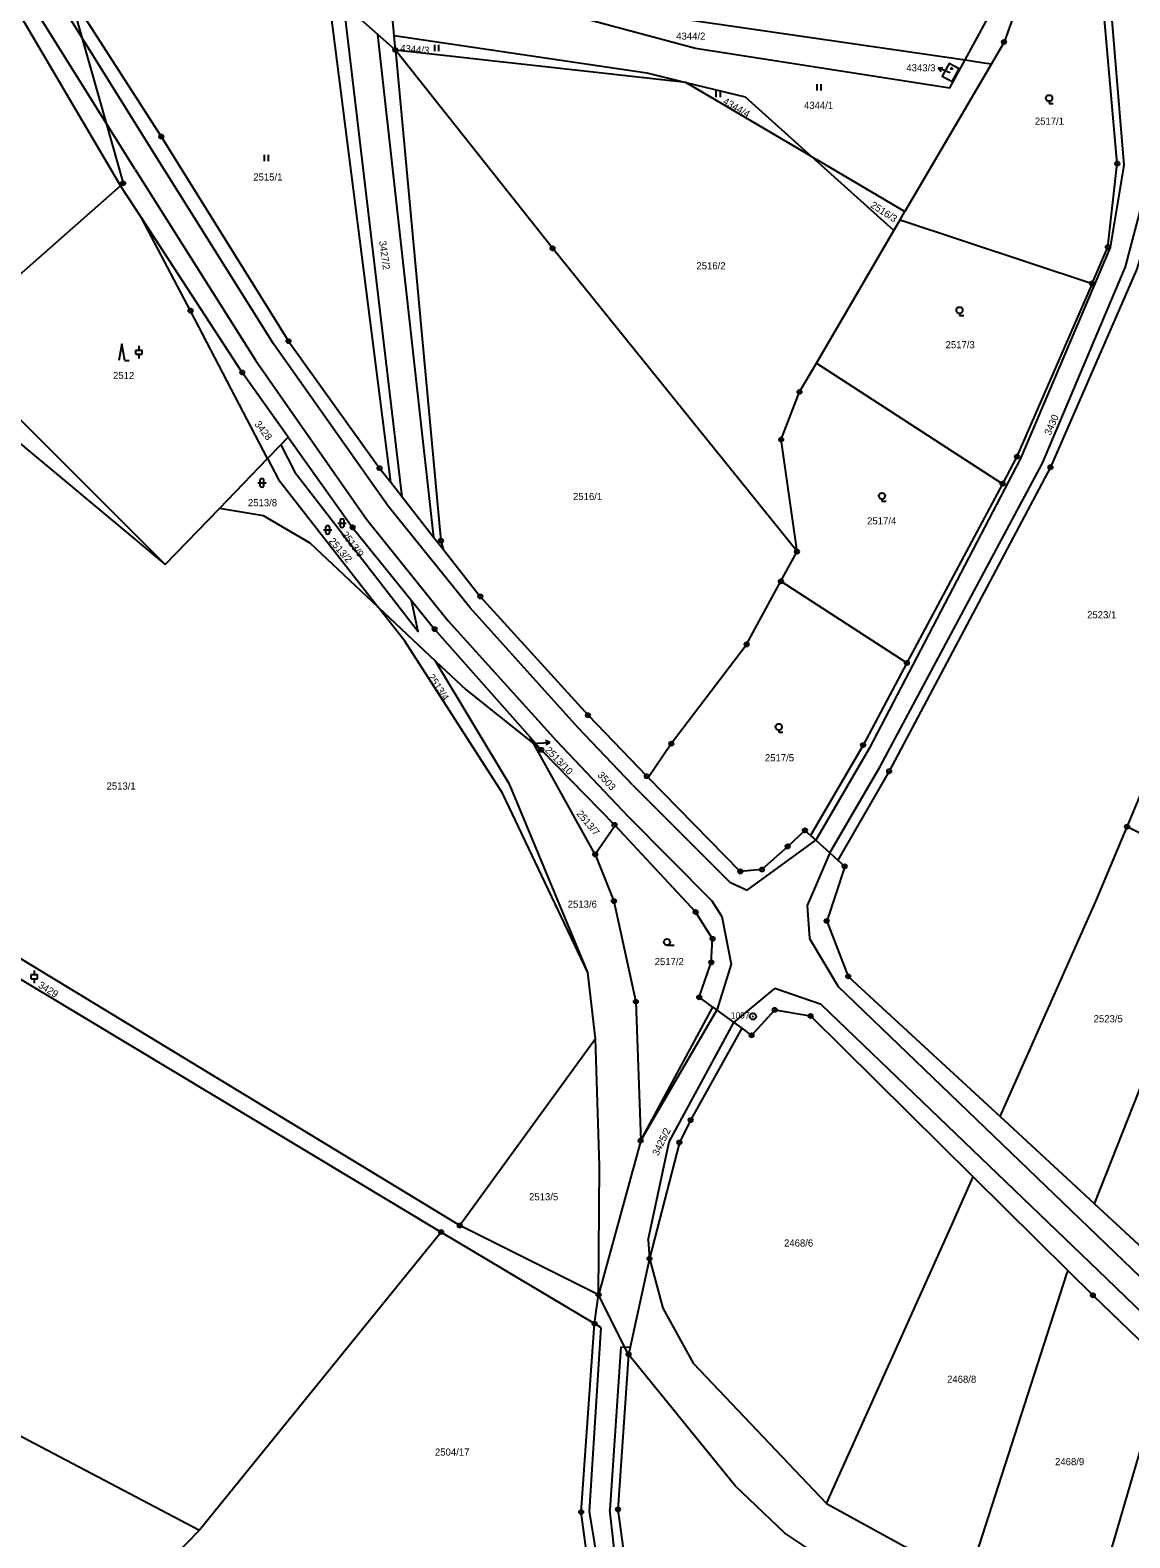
# Model space of a CAD drawing. Extents: x -733394 to -722299, y -1082822 to -1075049.
# Drawn here: x -729642.3 to -729380.2, y -1078394.9 to -1078035.5 of the extents above; entities that cross this region are included whole.
import ezdxf

# ---------------------------------------------------------------- set-up
doc = ezdxf.new("R2010")
doc.units = 0
for name, color, linetype in [('Hranice parcel', 7, 'Continuous'), ('Parcelní čísla', 7, 'Continuous'), ('Pop  PČ popisy', 7, 'Continuous'), ('Vnitřní kresba', 7, 'Continuous'), ('Značky bodu BP', 7, 'Continuous'), ('Značky budov', 7, 'Continuous'), ('Značky kultur', 7, 'Continuous')]:
    doc.layers.add(name, color=color, linetype=linetype)

msp = doc.modelspace()

# ---------------------------------------------------------------- linework, layer by layer
at = {"layer": 'Hranice parcel'}
for p, q in [((-729555.58, -1078036.84), (-729557.22, -1078018.79)), ((-729556.39, -1078143.32), (-729571.26, -1078026.17)), ((-729555.27, -1078040.28), (-729555.58, -1078036.84)), ((-729486.06, -1078047.98), (-729555.27, -1078040.28)), ((-729413.19, -1078043.54), (-729433.8, -1078078.78)), ((-729456.04, -1078065.67), (-729486.06, -1078047.98)), ((-729436.45, -1078083.31), (-729456.04, -1078065.67)), ((-729620.82, -1078072.61), (-729663.14, -1078109.98)), ((-729615.81, -1078080.29), (-729620.82, -1078072.61)), ((-729715.88, -1078074.73), (-729610.15, -1078162.94)), ((-729436.45, -1078083.31), (-729434.97, -1078080.77)), ((-729434.97, -1078080.77), (-729433.8, -1078078.78)), ((-729434.97, -1078080.77), (-729389.17, -1078095.9)), ((-729454.91, -1078114.88), (-729436.45, -1078083.31)), ((-729610.15, -1078162.94), (-729663.14, -1078109.98)), ((-729454.91, -1078114.88), (-729410.53, -1078143.66)), ((-729585.75, -1078137.67), (-729582.61, -1078134.41)), ((-729582.61, -1078134.41), (-729580.8, -1078132.54)), ((-729597.23, -1078149.56), (-729585.75, -1078137.67)), ((-729410.53, -1078143.66), (-729433.33, -1078186.38)), ((-729610.15, -1078162.94), (-729597.23, -1078149.56)), ((-729463.36, -1078166.91), (-729459.52, -1078159.83)), ((-729463.36, -1078166.91), (-729433.33, -1078186.38)), ((-729559.38, -1078173.06), (-729545.67, -1078185.93)), ((-729528, -1078215.45), (-729545.67, -1078185.93)), ((-729522.28, -1078205.64), (-729523.17, -1078204.04)), ((-729523.17, -1078204.04), (-729520.48, -1078207.08)), ((-729507.63, -1078232.02), (-729522.28, -1078205.64)), ((-729520.48, -1078207.08), (-729522.28, -1078205.64)), ((-729539.91, -1078320.48), (-729713.32, -1078215.22)), ((-729509.37, -1078260.18), (-729528, -1078215.45)), ((-729502.89, -1078225.11), (-729507.63, -1078232.02)), ((-729358.11, -1078237), (-729380.84, -1078225.43)), ((-729690.39, -1078234.28), (-729544.36, -1078322.03)), ((-729507.55, -1078275.99), (-729509.37, -1078260.18)), ((-729496.79, -1078300.22), (-729479.59, -1078268.44)), ((-729828.96, -1078273.4), (-729602, -1078393.13)), ((-729507.55, -1078275.99), (-729539.91, -1078320.48)), ((-729388.6, -1078315.34), (-729411.13, -1078294.53)), ((-729496.79, -1078300.22), (-729506.84, -1078336.97)), ((-729417.52, -1078308.87), (-729394.9, -1078331.26)), ((-729544.36, -1078322.03), (-729602, -1078393.13)), ((-729544.36, -1078322.03), (-729507.77, -1078343.87)), ((-729506.84, -1078336.97), (-729539.91, -1078320.48)), ((-729507.77, -1078343.87), (-729506.84, -1078336.97)), ((-729499.66, -1078351.2), (-729506.84, -1078336.97)), ((-729390.2, -1078416.88), (-729371.76, -1078353.68)), ((-729602, -1078393.13), (-729622.17, -1078413.7))]:
    msp.add_line(p, q, dxfattribs=at)
for points in [[(-729857.64, -1077733.38), (-729843.37, -1077745.83), (-729825.85, -1077769.84), (-729791.65, -1077811.54), (-729754.07, -1077870.51), (-729711.61, -1077929.29), (-729686.21, -1077966.51), (-729645.9, -1078029.99), (-729620.82, -1078072.61)], [(-729419.45, -1078042.64), (-729409.08, -1078023.57), (-729402.97, -1078000.75), (-729407.92, -1077991.94), (-729408.31, -1077991.24)], [(-729396.85, -1078001.09), (-729410.17, -1078038.37), (-729413.19, -1078043.54)], [(-729389.17, -1078095.9), (-729385.41, -1078087.24), (-729383.18, -1078067.33), (-729386.73, -1078027.42), (-729396.85, -1078001.09)], [(-729556.97, -1078018.84), (-729484.68, -1078033.18), (-729419.45, -1078042.64)], [(-729556.97, -1078018.84), (-729554.85, -1078020.59), (-729540.78, -1078024.33), (-729521.35, -1078029.7), (-729483.73, -1078039.85), (-729423.06, -1078049.26), (-729419.45, -1078042.64)], [(-729632.97, -1078026.84), (-729630, -1078037.32), (-729624.23, -1078057.71), (-729620.17, -1078072.04), (-729620.82, -1078072.61)], [(-729632.97, -1078026.84), (-729632.9, -1078026.98), (-729611.08, -1078060.9), (-729580.75, -1078109.66), (-729559.04, -1078139.95), (-729556.39, -1078143.32)], [(-729555.27, -1078040.28), (-729559.43, -1078036.61), (-729567.57, -1078029.43), (-729571.26, -1078026.17)], [(-729555.58, -1078036.84), (-729495.3, -1078045.74), (-729486.06, -1078047.98)], [(-729459.52, -1078159.83), (-729517.8, -1078087.54), (-729555.27, -1078040.28)], [(-729555.27, -1078040.28), (-729544.4, -1078157.24), (-729543.85, -1078159.29)], [(-729422.54, -1078047.78), (-729420.89, -1078044.76), (-729423.26, -1078043.47), (-729424.91, -1078046.49), (-729422.54, -1078047.78)], [(-729419.45, -1078042.64), (-729415.49, -1078043.21), (-729413.19, -1078043.54)], [(-729486.06, -1078047.98), (-729471.89, -1078051.4), (-729456.04, -1078065.67)], [(-729456.04, -1078065.67), (-729454.97, -1078066.3), (-729433.8, -1078078.78)], [(-729580.8, -1078132.54), (-729591.77, -1078117.14), (-729615.81, -1078080.29)], [(-729585.75, -1078137.67), (-729604.1, -1078102.42), (-729615.81, -1078080.29)], [(-729377.79, -1078090.15), (-729378.58, -1078092.63), (-729399.1, -1078139.73), (-729437.56, -1078212.19), (-729449.82, -1078233.37)], [(-729380.84, -1078225.43), (-729354.38, -1078162.1), (-729333.71, -1078106.45), (-729377.79, -1078090.15)], [(-729389.17, -1078095.9), (-729407.09, -1078137.2), (-729410.53, -1078143.66)], [(-729459.52, -1078159.83), (-729463.3, -1078133.13), (-729458.93, -1078121.76), (-729454.91, -1078114.88)], [(-729582.61, -1078134.41), (-729579.27, -1078140.92), (-729549.86, -1078178.92), (-729551.42, -1078171.48)], [(-729580.8, -1078132.54), (-729565.46, -1078154.07), (-729551.42, -1078171.48)], [(-729585.75, -1078137.67), (-729583.14, -1078142.68), (-729559.38, -1078173.06)], [(-729556.39, -1078143.32), (-729553.66, -1078146.8), (-729546.07, -1078156.47), (-729543.85, -1078159.29)], [(-729559.38, -1078173.06), (-729575.62, -1078157.81), (-729586.74, -1078151.33), (-729597.23, -1078149.56)], [(-729543.85, -1078159.29), (-729535.03, -1078170.53), (-729509.35, -1078198.83), (-729495.34, -1078213.38), (-729495.04, -1078213.68)], [(-729495.04, -1078213.68), (-729489.5, -1078205.61), (-729471.53, -1078181.96), (-729463.36, -1078166.91)], [(-729509.37, -1078260.18), (-729529.7, -1078217.45), (-729553.04, -1078181.16), (-729559.38, -1078173.06)], [(-729551.42, -1078171.48), (-729545.91, -1078178.31), (-729523.17, -1078204.04)], [(-729545.67, -1078185.93), (-729538.4, -1078192.75), (-729522.28, -1078205.64)], [(-729433.33, -1078186.38), (-729443.77, -1078205.96), (-729456.28, -1078227.51)], [(-729520.48, -1078207.08), (-729503.04, -1078224.95), (-729502.89, -1078225.11)], [(-729456.28, -1078227.51), (-729457.64, -1078226.28), (-729461.74, -1078230.11), (-729467.9, -1078235.62), (-729473.05, -1078236.07), (-729495.04, -1078213.68)], [(-729479.59, -1078268.44), (-729482.84, -1078266.08), (-729479.95, -1078257.76), (-729479.66, -1078252.13), (-729483.69, -1078245.74), (-729502.89, -1078225.11)], [(-729456.28, -1078227.51), (-729455.04, -1078228.64), (-729451.69, -1078231.68), (-729449.82, -1078233.37)], [(-729411.13, -1078294.53), (-729388.11, -1078242.82), (-729380.84, -1078225.43)], [(-729507.63, -1078232.02), (-729503.17, -1078243.14), (-729497.95, -1078267.12), (-729496.79, -1078300.22)], [(-729449.82, -1078233.37), (-729448.15, -1078234.88), (-729452.45, -1078247.9), (-729447.33, -1078261.09), (-729411.13, -1078294.53)], [(-729388.6, -1078315.34), (-729360.21, -1078243.59), (-729358.11, -1078237)], [(-729479.59, -1078268.44), (-729478.63, -1078269.14), (-729474.61, -1078272.05), (-729472.71, -1078273.43)], [(-729472.71, -1078273.43), (-729470.34, -1078275.15), (-729464.83, -1078269.08), (-729456.28, -1078270.52), (-729417.52, -1078308.87)], [(-729472.71, -1078273.43), (-729484.88, -1078295.36), (-729487.56, -1078300.68), (-729494.69, -1078328.36)], [(-729506.84, -1078336.97), (-729506.63, -1078306.22), (-729507.55, -1078275.99)], [(-729452.47, -1078386.72), (-729423.11, -1078321.42), (-729417.52, -1078308.87)], [(-729366.67, -1078336.24), (-729378.03, -1078325.11), (-729388.6, -1078315.34)], [(-729494.69, -1078328.36), (-729499.29, -1078349.49), (-729499.66, -1078351.2)], [(-729494.69, -1078328.36), (-729491.49, -1078340.21), (-729484.25, -1078353.29), (-729452.47, -1078386.72)], [(-729418.43, -1078403.98), (-729395.2, -1078332.02), (-729394.9, -1078331.26)], [(-729394.9, -1078331.26), (-729388.99, -1078337.11), (-729371.76, -1078353.68)], [(-729507.73, -1078413.09), (-729510.98, -1078388.79), (-729507.77, -1078343.87)], [(-729499.66, -1078351.2), (-729502.21, -1078388.15), (-729498.18, -1078417.94)], [(-729331.55, -1078454.28), (-729418.96, -1078414.78), (-729452.64, -1078400.36), (-729462.45, -1078393.8), (-729474.3, -1078382.57), (-729499.66, -1078351.2)], [(-729452.47, -1078386.72), (-729433.94, -1078396.95), (-729418.43, -1078403.98)]]:
    msp.add_lwpolyline(points, dxfattribs=at)
at = {"layer": 'Pop  PČ popisy'}
for p, q in [((-729425.85, -1078044.52), (-729424.73, -1078044.47)), ((-729423.11, -1078045.74), (-729425.85, -1078044.52)), ((-729425.85, -1078044.52), (-729425.14, -1078045.38)), ((-729423.03, -1078045.78), (-729423.11, -1078045.74)), ((-729522.16, -1078205.58), (-729521.45, -1078205.53)), ((-729521.45, -1078205.53), (-729518.46, -1078205.32)), ((-729518.46, -1078205.32), (-729519.49, -1078204.89)), ((-729518.46, -1078205.32), (-729519.42, -1078205.89))]:
    msp.add_line(p, q, dxfattribs=at)
at = {"layer": 'Vnitřní kresba'}
for p, q in [((-729677.04, -1077961.86), (-729630, -1078037.32)), ((-729624.23, -1078057.71), (-729682.38, -1077964.57)), ((-729385.04, -1078026.42), (-729381.62, -1078067.71)), ((-729553.66, -1078146.8), (-729567.57, -1078029.43)), ((-729612.94, -1078064.69), (-729630, -1078037.32)), ((-729546.07, -1078156.47), (-729559.43, -1078036.61)), ((-729617.33, -1078068.76), (-729624.23, -1078057.71)), ((-729584.34, -1078110.27), (-729612.94, -1078064.69)), ((-729617.33, -1078068.76), (-729588.59, -1078114.2)), ((-729381.62, -1078067.71), (-729384.83, -1078087.38)), ((-729381.2, -1078091.99), (-729376.95, -1078075.64)), ((-729384.83, -1078087.38), (-729406.21, -1078137.68)), ((-729400.98, -1078138.72), (-729381.2, -1078091.99)), ((-729556.96, -1078149.01), (-729584.34, -1078110.27)), ((-729588.59, -1078114.2), (-729562.19, -1078152.13)), ((-729406.21, -1078137.68), (-729442.3, -1078206.76)), ((-729439.71, -1078211.03), (-729400.98, -1078138.72)), ((-729537.42, -1078173.25), (-729556.96, -1078149.01)), ((-729562.19, -1078152.13), (-729542.65, -1078176.37)), ((-729511.72, -1078201.87), (-729537.42, -1078173.25)), ((-729542.65, -1078176.37), (-729516.87, -1078204.93)), ((-729498.73, -1078215.4), (-729511.72, -1078201.87)), ((-729516.87, -1078204.93), (-729499.78, -1078223.01)), ((-729442.3, -1078206.76), (-729455.04, -1078228.64)), ((-729451.69, -1078231.68), (-729439.71, -1078211.03)), ((-729498.73, -1078215.4), (-729475.52, -1078238.62)), ((-729499.78, -1078223.01), (-729479.82, -1078243.08)), ((-729471.38, -1078240.53), (-729455.04, -1078228.64)), ((-729451.69, -1078231.68), (-729457.11, -1078244.16)), ((-729475.52, -1078238.62), (-729471.38, -1078240.53)), ((-729479.82, -1078243.08), (-729477.42, -1078246.79)), ((-729477.42, -1078246.79), (-729475.24, -1078258.2)), ((-729457.11, -1078244.16), (-729456.51, -1078252.1)), ((-729456.51, -1078252.1), (-729449.69, -1078263.54)), ((-729475.24, -1078258.2), (-729478.63, -1078269.14)), ((-729474.61, -1078272.05), (-729464.81, -1078263.95)), ((-729453.79, -1078267.79), (-729464.81, -1078263.95)), ((-729381.68, -1078328.88), (-729449.69, -1078263.54)), ((-729453.79, -1078267.79), (-729385.77, -1078333.13)), ((-729496.79, -1078300.22), (-729478.63, -1078269.14)), ((-729489.97, -1078300.56), (-729474.61, -1078272.05)), ((-729495.02, -1078323.95), (-729489.97, -1078300.56)), ((-729495.02, -1078323.95), (-729494.69, -1078328.36)), ((-729381.68, -1078328.88), (-729321.67, -1078386.95)), ((-729385.77, -1078333.13), (-729325.76, -1078391.12)), ((-729506.27, -1078344.77), (-729509.11, -1078388.65)), ((-729506.27, -1078344.77), (-729507.77, -1078343.87)), ((-729501.54, -1078349.37), (-729504.16, -1078388.29)), ((-729501.54, -1078349.37), (-729499.29, -1078349.49)), ((-729509.11, -1078388.65), (-729504.69, -1078414.63)), ((-729500.94, -1078416.54), (-729504.16, -1078388.29))]:
    msp.add_line(p, q, dxfattribs=at)
at = {"layer": 'Značky bodu BP'}
for centre, radius in [((-729410.17, -1078038.37), 0.5), ((-729410.17, -1078038.37), 0.0303), ((-729555.27, -1078040.28), 0.5), ((-729555.27, -1078040.28), 0.0303), ((-729611.08, -1078060.9), 0.5), ((-729611.08, -1078060.9), 0.0303), ((-729383.18, -1078067.33), 0.5), ((-729383.18, -1078067.33), 0.0303), ((-729620.17, -1078072.04), 0.5), ((-729620.17, -1078072.04), 0.0303), ((-729517.8, -1078087.54), 0.5), ((-729517.8, -1078087.54), 0.0303), ((-729385.41, -1078087.24), 0.5), ((-729385.41, -1078087.24), 0.0303), ((-729389.17, -1078095.9), 0.5), ((-729389.17, -1078095.9), 0.0303), ((-729604.1, -1078102.42), 0.5), ((-729604.1, -1078102.42), 0.0303), ((-729580.75, -1078109.66), 0.5), ((-729580.75, -1078109.66), 0.0303), ((-729591.77, -1078117.14), 0.5), ((-729591.77, -1078117.14), 0.0303), ((-729458.93, -1078121.76), 0.5), ((-729458.93, -1078121.76), 0.0303), ((-729463.3, -1078133.13), 0.5), ((-729463.3, -1078133.13), 0.0303), ((-729407.09, -1078137.2), 0.5), ((-729407.09, -1078137.2), 0.0303), ((-729559.04, -1078139.95), 0.5), ((-729559.04, -1078139.95), 0.0303), ((-729399.1, -1078139.73), 0.5), ((-729399.1, -1078139.73), 0.0303), ((-729410.53, -1078143.66), 0.5), ((-729410.53, -1078143.66), 0.0303), ((-729565.46, -1078154.07), 0.5), ((-729565.46, -1078154.07), 0.0303), ((-729544.4, -1078157.24), 0.5), ((-729544.4, -1078157.24), 0.0303), ((-729459.52, -1078159.83), 0.5), ((-729459.52, -1078159.83), 0.0303), ((-729463.36, -1078166.91), 0.5), ((-729463.36, -1078166.91), 0.0303), ((-729535.03, -1078170.53), 0.5), ((-729535.03, -1078170.53), 0.0303), ((-729545.91, -1078178.31), 0.5), ((-729545.91, -1078178.31), 0.0303), ((-729471.53, -1078181.96), 0.5), ((-729471.53, -1078181.96), 0.0303), ((-729433.33, -1078186.38), 0.5), ((-729433.33, -1078186.38), 0.0303), ((-729509.35, -1078198.83), 0.5), ((-729509.35, -1078198.83), 0.0303), ((-729520.48, -1078207.08), 0.5), ((-729520.48, -1078207.08), 0.0303), ((-729489.5, -1078205.61), 0.5), ((-729489.5, -1078205.61), 0.0303), ((-729443.77, -1078205.96), 0.5), ((-729443.77, -1078205.96), 0.0303), ((-729495.34, -1078213.38), 0.5), ((-729495.34, -1078213.38), 0.0303), ((-729437.56, -1078212.19), 0.5), ((-729437.56, -1078212.19), 0.0303), ((-729503.04, -1078224.95), 0.5), ((-729503.04, -1078224.95), 0.0303), ((-729380.84, -1078225.43), 0.5), ((-729457.64, -1078226.28), 0.5), ((-729457.64, -1078226.28), 0.0303), ((-729380.84, -1078225.43), 0.0303), ((-729507.63, -1078232.02), 0.5), ((-729507.63, -1078232.02), 0.0303), ((-729461.74, -1078230.11), 0.5), ((-729461.74, -1078230.11), 0.0303), ((-729473.05, -1078236.07), 0.5), ((-729473.05, -1078236.07), 0.0303), ((-729467.9, -1078235.62), 0.5), ((-729467.9, -1078235.62), 0.0303), ((-729448.15, -1078234.88), 0.5), ((-729448.15, -1078234.88), 0.0303), ((-729503.17, -1078243.14), 0.5), ((-729503.17, -1078243.14), 0.0303), ((-729483.69, -1078245.74), 0.5), ((-729483.69, -1078245.74), 0.0303), ((-729452.45, -1078247.9), 0.5), ((-729452.45, -1078247.9), 0.0303), ((-729479.66, -1078252.13), 0.5), ((-729479.66, -1078252.13), 0.0303), ((-729479.95, -1078257.76), 0.5), ((-729479.95, -1078257.76), 0.0303), ((-729447.33, -1078261.09), 0.5), ((-729447.33, -1078261.09), 0.0303), ((-729497.95, -1078267.12), 0.5), ((-729497.95, -1078267.12), 0.0303), ((-729482.84, -1078266.08), 0.5), ((-729482.84, -1078266.08), 0.0303), ((-729470.04, -1078270.64), 0.75), ((-729470.04, -1078270.64), 0.03), ((-729464.83, -1078269.08), 0.5), ((-729464.83, -1078269.08), 0.0303), ((-729456.28, -1078270.52), 0.5), ((-729456.28, -1078270.52), 0.0303), ((-729470.34, -1078275.15), 0.5), ((-729470.34, -1078275.15), 0.0303), ((-729484.88, -1078295.36), 0.5), ((-729484.88, -1078295.36), 0.0303), ((-729496.79, -1078300.22), 0.5), ((-729496.79, -1078300.22), 0.0303), ((-729487.56, -1078300.68), 0.5), ((-729487.56, -1078300.68), 0.0303), ((-729544.36, -1078322.03), 0.5), ((-729544.36, -1078322.03), 0.0303), ((-729539.91, -1078320.48), 0.5), ((-729539.91, -1078320.48), 0.0303), ((-729494.69, -1078328.36), 0.5), ((-729494.69, -1078328.36), 0.0303), ((-729506.84, -1078336.97), 0.5), ((-729388.99, -1078337.11), 0.5), ((-729506.84, -1078336.97), 0.0303), ((-729388.99, -1078337.11), 0.0303), ((-729507.77, -1078343.87), 0.5), ((-729507.77, -1078343.87), 0.0303), ((-729499.66, -1078351.2), 0.5), ((-729499.66, -1078351.2), 0.0303), ((-729510.98, -1078388.79), 0.5), ((-729510.98, -1078388.79), 0.0303), ((-729502.21, -1078388.15), 0.5), ((-729502.21, -1078388.15), 0.0303)]:
    msp.add_circle(centre, radius, dxfattribs=at)
at = {"layer": 'Značky budov'}
msp.add_circle((-729422.67, -1078044.69), 0.175, dxfattribs=at)
at = {"layer": 'Značky kultur'}
for p, q in [((-729545.88, -1078040.54), (-729545.88, -1078039.04)), ((-729544.88, -1078040.54), (-729544.88, -1078039.04)), ((-729454.75, -1078049.94), (-729454.75, -1078048.44)), ((-729453.75, -1078049.94), (-729453.75, -1078048.44)), ((-729478.77, -1078051.49), (-729478.77, -1078049.99)), ((-729477.77, -1078051.49), (-729477.77, -1078049.99)), ((-729399.42, -1078052.5), (-729399.42, -1078053)), ((-729399.42, -1078053), (-729398.42, -1078053)), ((-729586.48, -1078066.74), (-729586.48, -1078065.24)), ((-729585.48, -1078066.74), (-729585.48, -1078065.24)), ((-729420.79, -1078103.04), (-729420.79, -1078103.54)), ((-729420.79, -1078103.54), (-729419.79, -1078103.54)), ((-729620.48, -1078110.32), (-729621.23, -1078114.32)), ((-729619.73, -1078114.32), (-729620.48, -1078110.32)), ((-729617.12, -1078111.79), (-729615.62, -1078111.79)), ((-729617.12, -1078112.79), (-729617.12, -1078111.79)), ((-729617.12, -1078112.79), (-729615.62, -1078112.79)), ((-729616.37, -1078111.79), (-729616.37, -1078110.79)), ((-729616.37, -1078113.79), (-729616.37, -1078112.79)), ((-729615.62, -1078112.79), (-729615.62, -1078111.79)), ((-729619.73, -1078114.32), (-729618.73, -1078114.32)), ((-729588.09, -1078143.46), (-729586.09, -1078143.46)), ((-729587.59, -1078142.96), (-729587.59, -1078143.96)), ((-729586.59, -1078143.96), (-729586.59, -1078142.96)), ((-729439.28, -1078147.32), (-729439.28, -1078147.82)), ((-729439.28, -1078147.82), (-729438.28, -1078147.82)), ((-729568.97, -1078153.06), (-729566.97, -1078153.06)), ((-729568.47, -1078152.56), (-729568.47, -1078153.56)), ((-729567.47, -1078153.56), (-729567.47, -1078152.56)), ((-729572.41, -1078154.66), (-729570.41, -1078154.66)), ((-729571.91, -1078154.16), (-729571.91, -1078155.16)), ((-729570.91, -1078155.16), (-729570.91, -1078154.16)), ((-729463.87, -1078202.37), (-729463.87, -1078202.87)), ((-729463.87, -1078202.87), (-729462.87, -1078202.87)), ((-729490.52, -1078253.67), (-729488.77, -1078253.67)), ((-729642.07, -1078260.67), (-729640.57, -1078260.67)), ((-729642.07, -1078261.67), (-729642.07, -1078260.67)), ((-729641.32, -1078260.67), (-729641.32, -1078259.67)), ((-729640.57, -1078261.67), (-729640.57, -1078260.67)), ((-729642.07, -1078261.67), (-729640.57, -1078261.67)), ((-729641.32, -1078262.67), (-729641.32, -1078261.67))]:
    msp.add_line(p, q, dxfattribs=at)
for centre in [(-729399.42, -1078051.75), (-729420.79, -1078102.29), (-729439.28, -1078146.57), (-729463.87, -1078201.62), (-729490.52, -1078252.92)]:
    msp.add_circle(centre, 0.75, dxfattribs=at)
for centre, start, end in [((-729587.09, -1078142.96), 0, 180), ((-729587.09, -1078143.96), 180, 359.9879), ((-729567.97, -1078152.56), 0, 180), ((-729571.41, -1078154.16), 0, 180), ((-729571.41, -1078155.16), 180, 359.9879), ((-729567.97, -1078153.56), 180, 359.9879)]:
    msp.add_arc(centre, 0.5, start, end, dxfattribs=at)

# ---------------------------------------------------------------- texts
at = {"layer": 'Parcelní čísla'}
for s, p in [('4344/2', (-729488.32, -1078037.81)), ('4343/3', (-729433.46, -1078045.36)), ('4344/1', (-729457.86, -1078054.32)), ('2517/1', (-729402.82, -1078058.08)), ('2515/1', (-729589.14, -1078071.38)), ('2516/2', (-729483.5, -1078092.55)), ('2517/3', (-729424.1, -1078111.36)), ('2512', (-729622.58, -1078118.7)), ('2516/1', (-729512.92, -1078147.54)), ('2513/8', (-729590.42, -1078149.02)), ('2517/4', (-729442.81, -1078153.35)), ('2523/1', (-729390.36, -1078175.74)), ('2517/5', (-729467.18, -1078209.82)), ('2513/1', (-729624.12, -1078216.56)), ('2513/6', (-729514.18, -1078244.72)), ('2517/2', (-729493.46, -1078258.41)), ('2523/5', (-729388.81, -1078272.04)), ('2513/5', (-729523.4, -1078314.47)), ('2468/6', (-729462.62, -1078325.5)), ('2468/8', (-729423.75, -1078357.97)), ('2504/17', (-729545.84, -1078375.33)), ('2468/9', (-729398.01, -1078377.62))]:
    msp.add_text(s, height=1.7, dxfattribs=at).set_placement(p)
for s, rotation, p in [('4344/3', 355, (-729554.19, -1078040.63)), ('4344/4', 330, (-729477.38, -1078052.98)), ('2516/3', 327, (-729442.19, -1078077.64)), ('3427/2', 278, (-729559.17, -1078085.85)), ('3430', 66, (-729399.12, -1078132.25)), ('3428', 308, (-729588.95, -1078129.51)), ('2513/2', 311, (-729571.27, -1078157.41)), ('2513/9', 307, (-729568.18, -1078155.79)), ('2513/4', 303, (-729547.58, -1078189.7)), ('2513/10', 314, (-729519.7, -1078207.3)), ('3503', 312, (-729507.2, -1078213.2)), ('2513/7', 310, (-729512.2, -1078222.39)), ('3429', 328, (-729640.61, -1078263.58)), ('3425/2', 64, (-729492.61, -1078303.99))]:
    msp.add_text(s, height=1.7, rotation=rotation, dxfattribs=at).set_placement(p)
at = {"layer": 'Značky bodu BP'}
msp.add_text('1097', height=1.5, dxfattribs=at).set_placement((-729475.29, -1078271.14))

doc.saveas('drawing.dxf')
